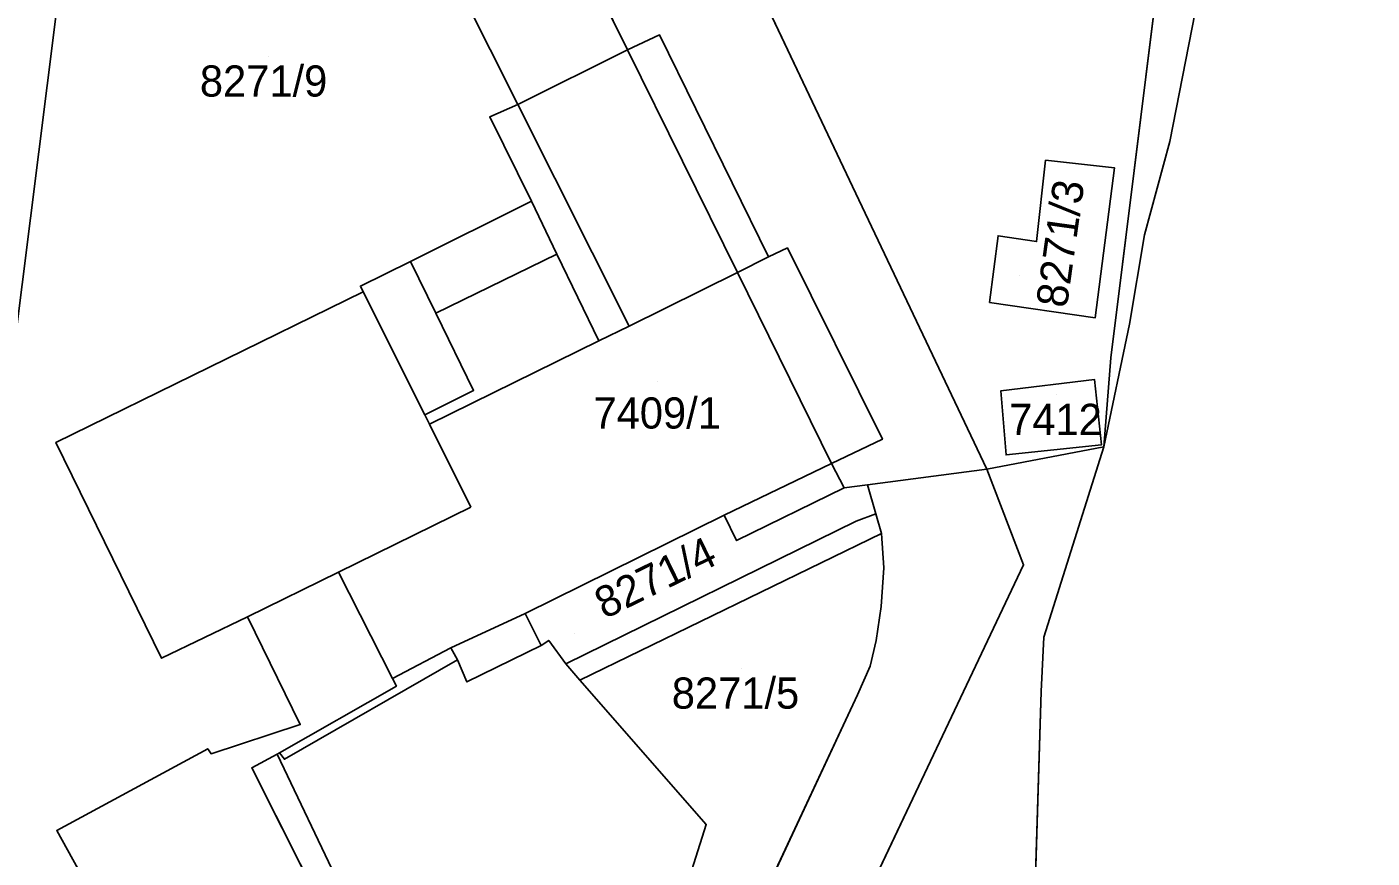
# Model space of a CAD drawing. Extents: x -266199 to -261993, y -1239047 to -1235108.
# Drawn here: x -263547 to -263460.6, y -1236011.1 to -1235957.8 of the extents above; entities that cross this region are included whole.
import ezdxf

# ---------------------------------------------------------------- set-up
doc = ezdxf.new("R2010")
doc.units = 0
for name, color, linetype in [('body_kn', 7, 'Continuous'), ('kladpar_druhypozemkov', 7, 'Continuous'), ('kladpar_hranice', 7, 'Continuous'), ('kladpar_parcelnecisla', 7, 'Continuous'), ('kladpar_plochy', 7, 'Continuous'), ('zappar_hrandruhpozemk', 7, 'Continuous'), ('zuob_linie', 7, 'Continuous'), ('zuob_plochy', 7, 'Continuous')]:
    doc.layers.add(name, color=color, linetype=linetype)

msp = doc.modelspace()

# ---------------------------------------------------------------- linework, layer by layer
at = {"layer": 'body_kn'}
for p, q in [((-263506.36, -1235958.25), (-263506.36, -1235958.25)), ((-263508.41, -1235959.21), (-263508.41, -1235959.21)), ((-263515.45, -1235962.72), (-263515.45, -1235962.72)), ((-263515.45, -1235962.72), (-263515.45, -1235962.72)), ((-263517.25, -1235963.52), (-263517.25, -1235963.52)), ((-263473.59, -1235965.11), (-263473.59, -1235965.11)), ((-263481.57, -1235966.3), (-263481.57, -1235966.3)), ((-263477.14, -1235966.8), (-263477.14, -1235966.8)), ((-263493.56, -1235968.84), (-263493.56, -1235968.84)), ((-263514.58, -1235968.94), (-263514.58, -1235968.94)), ((-263514.58, -1235968.94), (-263514.58, -1235968.94)), ((-263484.62, -1235971.15), (-263484.62, -1235971.15)), ((-263475.23, -1235971.09), (-263475.23, -1235971.09)), ((-263512.94, -1235972.34), (-263512.94, -1235972.34)), ((-263498.14, -1235971.93), (-263498.14, -1235971.93)), ((-263482.15, -1235971.52), (-263482.15, -1235971.52)), ((-263522.33, -1235972.81), (-263522.33, -1235972.81)), ((-263499.36, -1235972.51), (-263499.36, -1235972.51)), ((-263499.36, -1235972.51), (-263499.36, -1235972.51)), ((-263501.34, -1235973.51), (-263501.34, -1235973.51)), ((-263501.34, -1235973.51), (-263501.34, -1235973.51)), ((-263525.55, -1235974.38), (-263525.55, -1235974.38)), ((-263525.37, -1235974.74), (-263525.37, -1235974.74)), ((-263525.37, -1235974.74), (-263525.37, -1235974.74)), ((-263485.17, -1235975.43), (-263485.17, -1235975.43)), ((-263520.72, -1235976.11), (-263520.72, -1235976.11)), ((-263520.72, -1235976.11), (-263520.72, -1235976.11)), ((-263478.38, -1235976.41), (-263478.38, -1235976.41)), ((-263478.38, -1235976.41), (-263478.38, -1235976.41)), ((-263508.3, -1235976.95), (-263508.3, -1235976.95)), ((-263508.3, -1235976.95), (-263508.3, -1235976.95)), ((-263476.18, -1235976.82), (-263476.18, -1235976.82)), ((-263510.24, -1235977.9), (-263510.24, -1235977.9)), ((-263510.24, -1235977.9), (-263510.24, -1235977.9)), ((-263477.39, -1235978.98), (-263477.39, -1235978.98)), ((-263478.42, -1235980.38), (-263478.42, -1235980.38)), ((-263518.29, -1235981.07), (-263518.29, -1235981.07)), ((-263484.45, -1235981.1), (-263484.45, -1235981.1)), ((-263521.42, -1235982.63), (-263521.42, -1235982.63)), ((-263521.12, -1235983.24), (-263521.12, -1235983.24)), ((-263521.12, -1235983.24), (-263521.12, -1235983.24)), ((-263545.1, -1235984.41), (-263545.1, -1235984.41)), ((-263492.04, -1235984.2), (-263492.04, -1235984.2)), ((-263484.11, -1235985.21), (-263484.11, -1235985.21)), ((-263477.99, -1235984.57), (-263477.99, -1235984.57)), ((-263477.99, -1235984.57), (-263477.99, -1235984.57)), ((-263477.84, -1235984.7), (-263477.84, -1235984.7)), ((-263495.31, -1235985.76), (-263495.31, -1235985.76)), ((-263495.31, -1235985.76), (-263495.31, -1235985.76)), ((-263485.34, -1235986.12), (-263485.34, -1235986.12)), ((-263485.34, -1235986.12), (-263485.34, -1235986.12)), ((-263494.49, -1235987.32), (-263494.49, -1235987.32)), ((-263494.49, -1235987.32), (-263494.49, -1235987.32)), ((-263493, -1235987.12), (-263493, -1235987.12)), ((-263493, -1235987.12), (-263493, -1235987.12)), ((-263518.46, -1235988.57), (-263518.46, -1235988.57)), ((-263502.2, -1235989.08), (-263502.2, -1235989.08)), ((-263502.2, -1235989.08), (-263502.2, -1235989.08)), ((-263493.74, -1235989.47), (-263493.74, -1235989.47)), ((-263492.47, -1235988.99), (-263492.47, -1235988.99)), ((-263492.47, -1235988.99), (-263492.47, -1235988.99)), ((-263492.11, -1235990.26), (-263492.11, -1235990.26)), ((-263501.41, -1235990.71), (-263501.41, -1235990.71)), ((-263526.96, -1235992.73), (-263526.96, -1235992.73)), ((-263526.96, -1235992.73), (-263526.96, -1235992.73)), ((-263491.95, -1235992.45), (-263491.95, -1235992.45)), ((-263482.98, -1235992.26), (-263482.98, -1235992.26)), ((-263532.8, -1235995.59), (-263532.8, -1235995.59)), ((-263514.97, -1235995.38), (-263514.97, -1235995.38)), ((-263514.97, -1235995.38), (-263514.97, -1235995.38)), ((-263492.13, -1235994.93), (-263492.13, -1235994.93)), ((-263513.46, -1235997.11), (-263513.46, -1235997.11)), ((-263513.46, -1235997.11), (-263513.46, -1235997.11)), ((-263492.45, -1235997.11), (-263492.45, -1235997.11)), ((-263481.68, -1235996.91), (-263481.68, -1235996.91)), ((-263519.76, -1235997.59), (-263519.76, -1235997.59)), ((-263519.76, -1235997.59), (-263519.76, -1235997.59)), ((-263513.96, -1235997.43), (-263513.96, -1235997.43)), ((-263538.32, -1235998.26), (-263538.32, -1235998.26)), ((-263519.33, -1235998.36), (-263519.33, -1235998.36)), ((-263512.36, -1235998.61), (-263512.36, -1235998.61)), ((-263512.36, -1235998.61), (-263512.36, -1235998.61)), ((-263492.84, -1235998.77), (-263492.84, -1235998.77)), ((-263523.49, -1235999.56), (-263523.49, -1235999.56)), ((-263523.49, -1235999.56), (-263523.49, -1235999.56)), ((-263518.72, -1235999.77), (-263518.72, -1235999.77)), ((-263511.47, -1235999.66), (-263511.47, -1235999.66)), ((-263523.24, -1236000.04), (-263523.24, -1236000.04)), ((-263493.64, -1236000.61), (-263493.64, -1236000.61)), ((-263481.86, -1236000.39), (-263481.86, -1236000.39)), ((-263529.42, -1236002.51), (-263529.42, -1236002.51)), ((-263488.19, -1236003.23), (-263488.19, -1236003.23)), ((-263535.36, -1236004.06), (-263535.36, -1236004.06)), ((-263535.14, -1236004.38), (-263535.14, -1236004.38)), ((-263530.9, -1236004.41), (-263530.9, -1236004.41)), ((-263530.76, -1236004.33), (-263530.76, -1236004.33)), ((-263530.43, -1236004.74), (-263530.43, -1236004.74)), ((-263532.53, -1236005.28), (-263532.53, -1236005.28)), ((-263545.05, -1236009.3), (-263545.05, -1236009.3)), ((-263503.35, -1236008.93), (-263503.35, -1236008.93))]:
    msp.add_line(p, q, dxfattribs=at)
at = {"layer": 'kladpar_druhypozemkov'}
for p, q in [((-263531.46, -1235959.62), (-263531.46, -1235959.62)), ((-263483.27, -1235973.7), (-263483.27, -1235973.7)), ((-263506.5, -1235980.52), (-263506.5, -1235980.52)), ((-263480.88, -1235981.33), (-263480.88, -1235981.33)), ((-263511.82, -1235996.69), (-263511.82, -1235996.69)), ((-263501.11, -1235998.89), (-263501.11, -1235998.89))]:
    msp.add_line(p, q, dxfattribs=at)
at = {"layer": 'kladpar_hranice'}
msp.add_line((-263495.31, -1235985.76), (-263494.49, -1235987.32), dxfattribs=at)
for points in [[(-263460.61, -1235867.04), (-263461.48, -1235876.14), (-263461.72, -1235878.64), (-263462.62, -1235883.78), (-263463.48, -1235883.81), (-263464.2, -1235888.21), (-263464.55, -1235888.18), (-263466.48, -1235902.24), (-263465.92, -1235904.35), (-263466.64, -1235919.39), (-263468.54, -1235938.54), (-263471.57, -1235954.7), (-263473.59, -1235965.11), (-263475.23, -1235971.09), (-263476.18, -1235976.82), (-263477.84, -1235984.7), (-263477.39, -1235978.98), (-263464.72, -1235877.32), (-263460.61, -1235867.04)], [(-263509.34, -1236068.08), (-263510.25, -1236056.55), (-263510.28, -1236052.15), (-263509.47, -1236048.48), (-263508.21, -1236045.4), (-263506.73, -1236042.36), (-263505.2, -1236039.14), (-263488.19, -1236003.23), (-263482.98, -1235992.26), (-263485.34, -1235986.12), (-263493.56, -1235968.84), (-263499.9, -1235955.47), (-263501.17, -1235955.9), (-263500.82, -1235953.31), (-263500.5, -1235951.81), (-263499.77, -1235949.39), (-263498.84, -1235946.95), (-263478.89, -1235905.62), (-263464.72, -1235877.32)], [(-263464.72, -1235877.32), (-263477.39, -1235978.98), (-263477.84, -1235984.7), (-263481.68, -1235996.91), (-263481.86, -1236000.39), (-263482.34, -1236016.25), (-263493.86, -1236016.65), (-263506.48, -1236059.64), (-263507.66, -1236063.84), (-263508.07, -1236073.96)], [(-263538.75, -1235888.03), (-263539.89, -1235902.57), (-263545.7, -1235908.74), (-263542.5, -1235929.78), (-263544.44, -1235950.05), (-263545.13, -1235957.25), (-263549.43, -1235991.3)], [(-263515.45, -1235962.72), (-263522.57, -1235948.54), (-263514.79, -1235946.31), (-263508.41, -1235959.21)], [(-263508.41, -1235959.21), (-263514.79, -1235946.31)], [(-263522.57, -1235948.54), (-263515.45, -1235962.72)], [(-263499.9, -1235955.47), (-263493.56, -1235968.84), (-263485.34, -1235986.12), (-263482.98, -1235992.26), (-263488.19, -1236003.23), (-263505.2, -1236039.14), (-263506.73, -1236042.36), (-263508.21, -1236045.4), (-263509.47, -1236048.48), (-263510.28, -1236052.15), (-263510.25, -1236056.55), (-263509.34, -1236068.08)], [(-263549.43, -1235991.3), (-263545.13, -1235957.25)], [(-263508.41, -1235959.21), (-263506.36, -1235958.25), (-263499.36, -1235972.51), (-263498.14, -1235971.93), (-263492.04, -1235984.2), (-263495.31, -1235985.76)], [(-263495.31, -1235985.76), (-263492.04, -1235984.2), (-263498.14, -1235971.93), (-263499.36, -1235972.51), (-263506.36, -1235958.25), (-263508.41, -1235959.21)], [(-263522.33, -1235972.81), (-263514.58, -1235968.94), (-263517.25, -1235963.52), (-263515.45, -1235962.72)], [(-263515.45, -1235962.72), (-263517.25, -1235963.52), (-263514.58, -1235968.94), (-263522.33, -1235972.81)], [(-263485.17, -1235975.43), (-263478.38, -1235976.41), (-263477.14, -1235966.8), (-263481.57, -1235966.3), (-263482.15, -1235971.52), (-263484.62, -1235971.15), (-263485.17, -1235975.43)], [(-263478.38, -1235976.41), (-263485.17, -1235975.43), (-263484.62, -1235971.15), (-263482.15, -1235971.52), (-263481.57, -1235966.3), (-263477.14, -1235966.8), (-263478.38, -1235976.41)], [(-263494.49, -1235987.32), (-263501.41, -1235990.71), (-263502.2, -1235989.08), (-263514.97, -1235995.38), (-263513.96, -1235997.43), (-263518.72, -1235999.77), (-263519.33, -1235998.36), (-263530.43, -1236004.74), (-263530.76, -1236004.33), (-263523.24, -1236000.04), (-263523.49, -1235999.56), (-263526.96, -1235992.73), (-263532.8, -1235995.59), (-263538.32, -1235998.26), (-263545.1, -1235984.41), (-263525.37, -1235974.74), (-263525.55, -1235974.38), (-263522.33, -1235972.81)], [(-263522.33, -1235972.81), (-263525.55, -1235974.38), (-263525.37, -1235974.74), (-263545.1, -1235984.41), (-263538.32, -1235998.26), (-263532.8, -1235995.59), (-263529.42, -1236002.51), (-263535.14, -1236004.38), (-263535.36, -1236004.06), (-263545.05, -1236009.3), (-263537.77, -1236022.49), (-263531.39, -1236033.5), (-263524.2, -1236044.49), (-263517.74, -1236055.56)], [(-263484.11, -1235985.21), (-263477.99, -1235984.57), (-263478.42, -1235980.38), (-263484.45, -1235981.1), (-263484.11, -1235985.21)], [(-263477.99, -1235984.57), (-263484.11, -1235985.21), (-263484.45, -1235981.1), (-263478.42, -1235980.38), (-263477.99, -1235984.57)], [(-263512.83, -1236041.63), (-263493.64, -1236000.61), (-263492.84, -1235998.77), (-263492.45, -1235997.11), (-263492.13, -1235994.93), (-263491.95, -1235992.45), (-263492.11, -1235990.26), (-263511.47, -1235999.66), (-263512.36, -1235998.61), (-263493.74, -1235989.47), (-263492.47, -1235988.99), (-263493, -1235987.12), (-263494.49, -1235987.32), (-263495.31, -1235985.76)], [(-263512.36, -1235998.61), (-263513.46, -1235997.11), (-263513.96, -1235997.43), (-263514.97, -1235995.38), (-263502.2, -1235989.08), (-263501.41, -1235990.71), (-263494.49, -1235987.32), (-263493, -1235987.12), (-263492.47, -1235988.99), (-263493.74, -1235989.47), (-263512.36, -1235998.61)], [(-263513.46, -1235997.11), (-263512.36, -1235998.61), (-263511.47, -1235999.66), (-263492.11, -1235990.26), (-263491.95, -1235992.45), (-263492.13, -1235994.93), (-263492.45, -1235997.11), (-263492.84, -1235998.77), (-263493.64, -1236000.61), (-263512.83, -1236041.63)], [(-263537.77, -1236022.49), (-263545.05, -1236009.3), (-263535.36, -1236004.06), (-263535.14, -1236004.38), (-263529.42, -1236002.51), (-263532.8, -1235995.59), (-263526.96, -1235992.73), (-263523.49, -1235999.56), (-263523.24, -1236000.04), (-263530.76, -1236004.33), (-263530.9, -1236004.41), (-263532.53, -1236005.28), (-263527.89, -1236014.5)], [(-263527.89, -1236014.5), (-263532.53, -1236005.28), (-263530.9, -1236004.41), (-263530.76, -1236004.33), (-263530.43, -1236004.74), (-263519.33, -1235998.36), (-263518.72, -1235999.77), (-263513.96, -1235997.43), (-263513.46, -1235997.11)]]:
    msp.add_lwpolyline(points, dxfattribs=at)
at = {"layer": 'kladpar_plochy'}
for p, q in [((-263464.72, -1235877.32), (-263477.39, -1235978.98)), ((-263508.41, -1235959.21), (-263514.79, -1235946.31)), ((-263493.56, -1235968.84), (-263499.9, -1235955.47)), ((-263499.9, -1235955.47), (-263493.56, -1235968.84)), ((-263506.36, -1235958.25), (-263508.41, -1235959.21)), ((-263499.36, -1235972.51), (-263506.36, -1235958.25)), ((-263481.57, -1235966.3), (-263482.15, -1235971.52)), ((-263477.14, -1235966.8), (-263481.57, -1235966.3)), ((-263478.38, -1235976.41), (-263477.14, -1235966.8)), ((-263485.34, -1235986.12), (-263493.56, -1235968.84)), ((-263493.56, -1235968.84), (-263485.34, -1235986.12)), ((-263484.62, -1235971.15), (-263485.17, -1235975.43)), ((-263482.15, -1235971.52), (-263484.62, -1235971.15)), ((-263498.14, -1235971.93), (-263499.36, -1235972.51)), ((-263492.04, -1235984.2), (-263498.14, -1235971.93)), ((-263485.17, -1235975.43), (-263478.38, -1235976.41)), ((-263477.39, -1235978.98), (-263477.84, -1235984.7)), ((-263478.42, -1235980.38), (-263484.45, -1235981.1)), ((-263477.99, -1235984.57), (-263478.42, -1235980.38)), ((-263484.45, -1235981.1), (-263484.11, -1235985.21)), ((-263495.31, -1235985.76), (-263492.04, -1235984.2)), ((-263484.11, -1235985.21), (-263477.99, -1235984.57)), ((-263477.84, -1235984.7), (-263481.68, -1235996.91)), ((-263494.49, -1235987.32), (-263495.31, -1235985.76)), ((-263482.98, -1235992.26), (-263485.34, -1235986.12)), ((-263485.34, -1235986.12), (-263482.98, -1235992.26)), ((-263493, -1235987.12), (-263494.49, -1235987.32)), ((-263492.47, -1235988.99), (-263493, -1235987.12)), ((-263512.36, -1235998.61), (-263493.74, -1235989.47)), ((-263493.74, -1235989.47), (-263492.47, -1235988.99)), ((-263492.11, -1235990.26), (-263511.47, -1235999.66)), ((-263491.95, -1235992.45), (-263492.11, -1235990.26)), ((-263532.8, -1235995.59), (-263526.96, -1235992.73)), ((-263526.96, -1235992.73), (-263523.49, -1235999.56)), ((-263492.13, -1235994.93), (-263491.95, -1235992.45)), ((-263488.19, -1236003.23), (-263482.98, -1235992.26)), ((-263482.98, -1235992.26), (-263488.19, -1236003.23)), ((-263529.42, -1236002.51), (-263532.8, -1235995.59)), ((-263492.45, -1235997.11), (-263492.13, -1235994.93)), ((-263492.84, -1235998.77), (-263492.45, -1235997.11)), ((-263481.68, -1235996.91), (-263481.86, -1236000.39)), ((-263511.47, -1235999.66), (-263512.36, -1235998.61)), ((-263493.64, -1236000.61), (-263492.84, -1235998.77)), ((-263523.49, -1235999.56), (-263523.24, -1236000.04)), ((-263523.24, -1236000.04), (-263530.76, -1236004.33)), ((-263512.83, -1236041.63), (-263493.64, -1236000.61)), ((-263481.86, -1236000.39), (-263482.34, -1236016.25)), ((-263535.14, -1236004.38), (-263529.42, -1236002.51)), ((-263505.2, -1236039.14), (-263488.19, -1236003.23)), ((-263488.19, -1236003.23), (-263505.2, -1236039.14)), ((-263545.05, -1236009.3), (-263535.36, -1236004.06)), ((-263535.36, -1236004.06), (-263535.14, -1236004.38)), ((-263530.9, -1236004.41), (-263532.53, -1236005.28)), ((-263530.76, -1236004.33), (-263530.9, -1236004.41)), ((-263532.53, -1236005.28), (-263527.89, -1236014.5)), ((-263537.77, -1236022.49), (-263545.05, -1236009.3))]:
    msp.add_line(p, q, dxfattribs=at)
for points in [[(-263460.61, -1235867.04), (-263461.48, -1235876.14), (-263461.72, -1235878.64), (-263462.62, -1235883.78), (-263463.48, -1235883.81), (-263464.2, -1235888.21), (-263464.55, -1235888.18), (-263466.48, -1235902.24), (-263465.92, -1235904.35), (-263466.64, -1235919.39), (-263468.54, -1235938.54), (-263471.57, -1235954.7), (-263473.59, -1235965.11), (-263475.23, -1235971.09), (-263476.18, -1235976.82), (-263477.84, -1235984.7), (-263477.39, -1235978.98), (-263464.72, -1235877.32)], [(-263478.38, -1235976.41), (-263485.17, -1235975.43), (-263484.62, -1235971.15), (-263482.15, -1235971.52), (-263481.57, -1235966.3), (-263477.14, -1235966.8)], [(-263477.99, -1235984.57), (-263484.11, -1235985.21), (-263484.45, -1235981.1), (-263478.42, -1235980.38)], [(-263512.36, -1235998.61), (-263513.46, -1235997.11), (-263513.96, -1235997.43), (-263514.97, -1235995.38), (-263502.2, -1235989.08), (-263501.41, -1235990.71), (-263494.49, -1235987.32), (-263493, -1235987.12), (-263492.47, -1235988.99), (-263493.74, -1235989.47)], [(-263513.46, -1235997.11), (-263512.36, -1235998.61), (-263511.47, -1235999.66), (-263492.11, -1235990.26), (-263491.95, -1235992.45), (-263492.13, -1235994.93), (-263492.45, -1235997.11), (-263492.84, -1235998.77), (-263493.64, -1236000.61), (-263512.83, -1236041.63), (-263513.52, -1236041.04), (-263515.71, -1236039.6), (-263509.3, -1236019.5), (-263524.08, -1236015.52), (-263525.33, -1236016.11), (-263526.41, -1236013.84), (-263527.89, -1236014.5), (-263532.53, -1236005.28), (-263530.9, -1236004.41), (-263530.76, -1236004.33), (-263530.43, -1236004.74), (-263519.33, -1235998.36), (-263518.72, -1235999.77), (-263513.96, -1235997.43)]]:
    msp.add_lwpolyline(points, close=True, dxfattribs=at)
for points in [[(-263613.37, -1235901.51), (-263538.75, -1235888.03), (-263539.89, -1235902.57), (-263545.7, -1235908.74), (-263542.5, -1235929.78), (-263544.44, -1235950.05), (-263545.13, -1235957.25), (-263549.43, -1235991.3)], [(-263514.79, -1235946.31), (-263508.41, -1235959.21), (-263506.36, -1235958.25), (-263499.36, -1235972.51), (-263498.14, -1235971.93), (-263492.04, -1235984.2), (-263495.31, -1235985.76), (-263494.49, -1235987.32), (-263501.41, -1235990.71), (-263502.2, -1235989.08), (-263514.97, -1235995.38), (-263513.96, -1235997.43), (-263518.72, -1235999.77), (-263519.33, -1235998.36), (-263530.43, -1236004.74), (-263530.76, -1236004.33), (-263523.24, -1236000.04), (-263523.49, -1235999.56), (-263526.96, -1235992.73), (-263532.8, -1235995.59), (-263538.32, -1235998.26), (-263545.1, -1235984.41), (-263525.37, -1235974.74), (-263525.55, -1235974.38), (-263522.33, -1235972.81), (-263514.58, -1235968.94), (-263517.25, -1235963.52), (-263515.45, -1235962.72), (-263522.57, -1235948.54)], [(-263522.57, -1235948.54), (-263515.45, -1235962.72), (-263517.25, -1235963.52), (-263514.58, -1235968.94), (-263522.33, -1235972.81), (-263525.55, -1235974.38), (-263525.37, -1235974.74), (-263545.1, -1235984.41), (-263538.32, -1235998.26), (-263532.8, -1235995.59), (-263529.42, -1236002.51), (-263535.14, -1236004.38), (-263535.36, -1236004.06), (-263545.05, -1236009.3), (-263537.77, -1236022.49), (-263531.39, -1236033.5), (-263524.2, -1236044.49), (-263517.74, -1236055.56), (-263522.74, -1236057.19), (-263544.99, -1236020.91), (-263549.12, -1236014.18)], [(-263549.43, -1235991.3), (-263545.13, -1235957.25)]]:
    msp.add_lwpolyline(points, dxfattribs=at)
at = {"layer": 'zappar_hrandruhpozemk'}
for p, q in [((-263501.34, -1235973.51), (-263508.41, -1235959.21)), ((-263514.58, -1235968.94), (-263512.94, -1235972.34)), ((-263522.33, -1235972.81), (-263520.72, -1235976.11)), ((-263499.36, -1235972.51), (-263501.34, -1235973.51)), ((-263508.3, -1235976.95), (-263501.34, -1235973.51)), ((-263525.37, -1235974.74), (-263521.42, -1235982.63)), ((-263510.24, -1235977.9), (-263508.3, -1235976.95)), ((-263521.12, -1235983.24), (-263510.24, -1235977.9)), ((-263518.46, -1235988.57), (-263521.12, -1235983.24)), ((-263485.34, -1235986.12), (-263477.84, -1235984.7)), ((-263493, -1235987.12), (-263485.34, -1235986.12)), ((-263526.96, -1235992.73), (-263518.46, -1235988.57)), ((-263492.47, -1235988.99), (-263492.11, -1235990.26)), ((-263514.97, -1235995.38), (-263519.76, -1235997.59)), ((-263523.49, -1235999.56), (-263519.76, -1235997.59)), ((-263519.76, -1235997.59), (-263519.33, -1235998.36)), ((-263526.95, -1236012.71), (-263530.9, -1236004.41))]:
    msp.add_line(p, q, dxfattribs=at)
for points in [[(-263508.41, -1235959.21), (-263515.45, -1235962.72), (-263508.3, -1235976.95)], [(-263520.72, -1235976.11), (-263512.94, -1235972.34), (-263510.24, -1235977.9)], [(-263502.2, -1235989.08), (-263495.31, -1235985.76), (-263501.34, -1235973.51)], [(-263521.12, -1235983.24), (-263521.42, -1235982.63), (-263518.29, -1235981.07), (-263520.72, -1235976.11)], [(-263513.52, -1236041.04), (-263503.35, -1236008.93), (-263511.47, -1235999.66)]]:
    msp.add_lwpolyline(points, dxfattribs=at)
at = {"layer": 'zuob_linie'}
msp.add_lwpolyline([(-263471.57, -1235954.7), (-263473.59, -1235965.11), (-263475.23, -1235971.09), (-263476.18, -1235976.82), (-263477.84, -1235984.7), (-263481.68, -1235996.91), (-263481.86, -1236000.39), (-263482.34, -1236016.25), (-263493.86, -1236016.65), (-263506.48, -1236059.64), (-263507.66, -1236063.84), (-263508.07, -1236073.96)], dxfattribs=at)
at = {"layer": 'zuob_plochy'}
msp.add_lwpolyline([(-263471.57, -1235954.7), (-263473.59, -1235965.11), (-263475.23, -1235971.09), (-263476.18, -1235976.82), (-263477.84, -1235984.7), (-263481.68, -1235996.91), (-263481.86, -1236000.39), (-263482.34, -1236016.25), (-263493.86, -1236016.65), (-263506.48, -1236059.64), (-263507.66, -1236063.84), (-263508.07, -1236073.96)], dxfattribs=at)

# ---------------------------------------------------------------- texts
at = {"layer": 'kladpar_parcelnecisla'}
for s, p in [('8271/9', (-263535.861, -1235962.22)), ('7409/1', (-263510.595, -1235983.52)), ('7412', (-263483.91, -1235983.93)), ('8271/5', (-263505.567, -1236001.49))]:
    msp.add_text(s, height=2, dxfattribs=at).set_placement(p)
for s, rotation, p in [('8271/3', 82, (-263480.212, -1235975.828)), ('8271/4', 26, (-263509.876, -1235995.766))]:
    msp.add_text(s, height=2, rotation=rotation, dxfattribs=at).set_placement(p)

doc.saveas('drawing.dxf')
